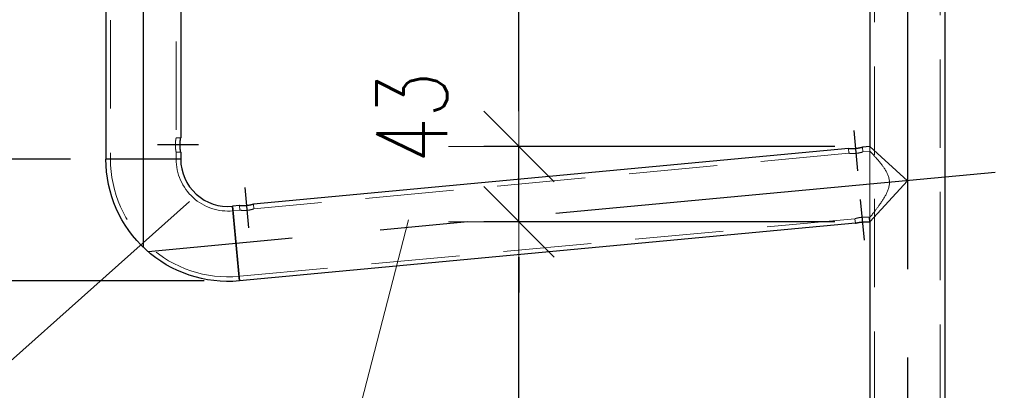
# Model space of a CAD drawing. Header units: millimetres. Extents: x -851 to 2, y 9346 to 10016.
# Tile 331 of 505: x -430 to -402, y 9458 to 9468. Entities that reach past the tile are written whole.
import ezdxf

# ---------------------------------------------------------------- set-up
doc = ezdxf.new("R2010")
doc.units = ezdxf.units.MM
doc.header["$LTSCALE"] = 10
doc.linetypes.add('HIDDEN', pattern=[0.375, 0.25, -0.125])
doc.linetypes.add('MITTE', pattern=[2, 1.25, -0.25, 0.25, -0.25])
doc.layers.get('Defpoints').update_dxf_attribs({"color": 1})
for name, color, linetype, lineweight in [('PS_DIM', 4, 'Continuous', 13), ('PS_Hidden', 2, 'HIDDEN', 9), ('PS_Pos', 1, 'Continuous', 15), ('PS_Shape', 161, 'Continuous', 30), ('PS_SOLID', 7, 'Continuous', 30)]:
    doc.layers.add(name, color=color, linetype=linetype, lineweight=lineweight)
doc.layers.add('PS_Mid', color=5, linetype='MITTE')
doc.styles.add('simplex', font='simplex.shx', dxfattribs={"width": 0.75})
doc.dimstyles.new('1_20_PRZ', dxfattribs={"dimtxt": 2, "dimasz": 1, "dimexe": 2, "dimexo": 5, "dimgap": 1, "dimtad": 1, "dimdec": 0, "dimlfac": 20, "dimtxsty": 'simplex', "dimblk": 'dimznak', "dimcen": 2, "dimse1": 1, "dimse2": 1, "dimclrd": 256, "dimclrt": 4, "dimadec": 1, "dimazin": 0, "dimtfac": 1, "dimtdec": 0, "dimtix": 1, "dimtmove": 2, "dimatfit": 3, "dimldrblk": 'dim-grot', "dimfxl": 1, "dimarcsym": 0})
doc.dimstyles.new('1_20_SC', dxfattribs={"dimtxt": 2, "dimasz": 1, "dimexe": 1, "dimexo": 1, "dimgap": 1, "dimtad": 1, "dimdec": 0, "dimlfac": 20, "dimtxsty": 'simplex', "dimblk": 'dimznak', "dimcen": 2, "dimclrd": 256, "dimclre": 256, "dimclrt": 4, "dimadec": 1, "dimazin": 0, "dimtfac": 1, "dimtdec": 0, "dimtix": 1, "dimtmove": 2, "dimatfit": 3, "dimldrblk": 'dim-grot', "dimfxl": 1, "dimarcsym": 0})

# ---------------------------------------------------------------- blocks, each defined once
blk = doc.blocks.new('dimznak')
at = {"color": 0}
for points in [[(0, 2), (0, -2)], [(-2, 0), (2, 0)]]:
    blk.add_lwpolyline(points, dxfattribs=at)
at = {"color": 2}
blk.add_lwpolyline([(1, 1), (-1, -1)], dxfattribs=at)
blk = doc.blocks.new('*D418')
at = {"layer": 'Defpoints', "color": 0, "transparency": 16777216}
for p in [(-415.492, 9462.351), (-405.552, 9462.351), (-403.432, 9443.183)]:
    blk.add_point(p, dxfattribs=at)
at = {"layer": 'PS_DIM', "lineweight": -2, "transparency": 16777216}
for p, q in [((-406.552, 9462.351), (-416.492, 9462.351)), ((-415.492, 9444.183), (-415.492, 9461.351)), ((-404.432, 9443.183), (-416.492, 9443.183))]:
    blk.add_line(p, q, dxfattribs=at)
for p, rotation in [((-415.492, 9462.351), 90), ((-415.492, 9443.183), 270)]:
    blk.add_blockref('dimznak', p, dxfattribs=dict(at, rotation=rotation))
at = {"layer": 'PS_DIM', "color": 4, "transparency": 16777216, "insert": (-417.492, 9452.767), "char_height": 2, "attachment_point": 5, "rotation": 90, "style": 'simplex'}
blk.add_mtext('383', dxfattribs=at)
blk = doc.blocks.new('dim-grot')
blk.add_hatch(color=256).paths.add_polyline_path([(0, 0), (-2, 0.5), (-2, -0.5)])
blk.add_lwpolyline([(0, 0), (-2, 0.5), (-2, -0.5), (0, 0)])
blk = doc.blocks.new('*D419')
at = {"layer": 'Defpoints', "color": 0, "transparency": 16777216}
for p in [(-415.492, 9464.481), (-405.552, 9464.481), (-405.552, 9462.351)]:
    blk.add_point(p, dxfattribs=at)
at = {"layer": 'PS_DIM', "lineweight": -2, "transparency": 16777216}
for p, q in [((-415.492, 9465.481), (-415.492, 9466.481)), ((-415.492, 9462.351), (-415.492, 9464.481)), ((-415.492, 9461.351), (-415.492, 9460.351))]:
    blk.add_line(p, q, dxfattribs=at)
for p, rotation in [((-415.492, 9464.481), 270), ((-415.492, 9462.351), 90)]:
    blk.add_blockref('dimznak', p, dxfattribs=dict(at, rotation=rotation))
at = {"layer": 'PS_DIM', "color": 4, "transparency": 16777216, "insert": (-418.529, 9465.302), "char_height": 2, "attachment_point": 5, "rotation": 90, "style": 'simplex'}
blk.add_mtext('43', dxfattribs=at)
blk = doc.blocks.new('*D430')
at = {"layer": 'Defpoints', "color": 0, "transparency": 16777216}
for p in [(-415.492, 9489.851), (-405.552, 9489.851), (-405.552, 9464.481)]:
    blk.add_point(p, dxfattribs=at)
at = {"layer": 'PS_DIM', "lineweight": -2, "transparency": 16777216}
for p, q in [((-406.552, 9489.851), (-416.492, 9489.851)), ((-415.492, 9465.481), (-415.492, 9488.851)), ((-406.552, 9464.481), (-416.492, 9464.481))]:
    blk.add_line(p, q, dxfattribs=at)
for p, rotation in [((-415.492, 9489.851), 90), ((-415.492, 9464.481), 270)]:
    blk.add_blockref('dimznak', p, dxfattribs=dict(at, rotation=rotation))
at = {"layer": 'PS_DIM', "color": 4, "transparency": 16777216, "insert": (-417.492, 9477.166), "char_height": 2, "attachment_point": 5, "rotation": 90, "style": 'simplex'}
blk.add_mtext('507', dxfattribs=at)
blk = doc.blocks.new('*D443')
at = {"layer": 'Defpoints', "color": 0, "transparency": 16777216}
for p in [(-427.192, 9486.806), (-435.192, 9464.127), (-427.192, 9464.127)]:
    blk.add_point(p, dxfattribs=at)
at = {"layer": 'PS_DIM', "lineweight": -2, "transparency": 16777216}
for p, q in [((-428.192, 9486.806), (-436.192, 9486.806)), ((-435.192, 9485.806), (-435.192, 9465.127)), ((-428.192, 9464.127), (-436.192, 9464.127))]:
    blk.add_line(p, q, dxfattribs=at)
for p, rotation in [((-435.192, 9486.806), 90), ((-435.192, 9464.127), 270)]:
    blk.add_blockref('dimznak', p, dxfattribs=dict(at, rotation=rotation))
at = {"layer": 'PS_DIM', "color": 4, "transparency": 16777216, "insert": (-437.192, 9475.467), "char_height": 2, "attachment_point": 5, "rotation": 90, "style": 'simplex'}
blk.add_mtext('454', dxfattribs=at)
blk = doc.blocks.new('*D444')
at = {"layer": 'Defpoints', "color": 0, "transparency": 16777216}
for p in [(-427.192, 9464.127), (-435.192, 9460.682), (-423.41, 9460.682)]:
    blk.add_point(p, dxfattribs=at)
at = {"layer": 'PS_DIM', "lineweight": -2, "transparency": 16777216}
for p, q in [((-435.192, 9465.127), (-435.192, 9466.127)), ((-428.192, 9464.127), (-436.192, 9464.127)), ((-435.192, 9464.127), (-435.192, 9460.682)), ((-424.41, 9460.682), (-436.192, 9460.682)), ((-435.192, 9459.682), (-435.192, 9458.682))]:
    blk.add_line(p, q, dxfattribs=at)
for p, rotation in [((-435.192, 9464.127), 270), ((-435.192, 9460.682), 90)]:
    blk.add_blockref('dimznak', p, dxfattribs=dict(at, rotation=rotation))
at = {"layer": 'PS_DIM', "color": 4, "transparency": 16777216, "insert": (-437.192, 9462.405), "char_height": 2, "attachment_point": 5, "rotation": 90, "style": 'simplex'}
blk.add_mtext('69', dxfattribs=at)
blk = doc.blocks.new('*D445')
at = {"layer": 'Defpoints', "color": 0, "transparency": 16777216}
for p in [(-423.41, 9460.682), (-435.192, 9430.049), (-407.492, 9430.049)]:
    blk.add_point(p, dxfattribs=at)
at = {"layer": 'PS_DIM', "lineweight": -2, "transparency": 16777216}
for p, q in [((-424.41, 9460.682), (-436.192, 9460.682)), ((-435.192, 9459.682), (-435.192, 9431.049)), ((-408.492, 9430.049), (-436.192, 9430.049))]:
    blk.add_line(p, q, dxfattribs=at)
for p, rotation in [((-435.192, 9460.682), 90), ((-435.192, 9430.049), 270)]:
    blk.add_blockref('dimznak', p, dxfattribs=dict(at, rotation=rotation))
at = {"layer": 'PS_DIM', "color": 4, "transparency": 16777216, "insert": (-437.192, 9445.366), "char_height": 2, "attachment_point": 5, "rotation": 90, "style": 'simplex'}
blk.add_mtext('613', dxfattribs=at)
blk = doc.blocks.new('*D446')
at = {"layer": 'Defpoints', "color": 0, "transparency": 16777216}
for p in [(-427.192, 9484.375), (-183.432, 9451.11), (-183.432, 9414.752)]:
    blk.add_point(p, dxfattribs=at)
at = {"layer": 'PS_DIM', "lineweight": -2, "transparency": 16777216}
blk.add_line((-426.192, 9414.752), (-184.432, 9414.752), dxfattribs=at)
at = {"layer": 'PS_DIM', "lineweight": -2, "transparency": 16777216, "rotation": 180}
blk.add_blockref('dimznak', (-427.192, 9414.752), dxfattribs=at)
at = {"layer": 'PS_DIM', "lineweight": -2, "transparency": 16777216}
blk.add_blockref('dimznak', (-183.432, 9414.752), dxfattribs=at)
at = {"layer": 'PS_DIM', "color": 4, "transparency": 16777216, "insert": (-305.312, 9416.752), "char_height": 2, "attachment_point": 5, "style": 'simplex'}
blk.add_mtext('4875', dxfattribs=at)
blk = doc.blocks.new('*X916')
at = {"layer": 'PS_Hidden', "color": 2, "linetype": 'HIDDEN'}
for p, q in [((-405.422, 9489.251), (-405.422, 9430.549)), ((-403.562, 9489.449), (-403.562, 9430.549)), ((-427.062, 9486.806), (-427.062, 9464.127)), ((-425.202, 9486.206), (-425.202, 9464.727)), ((-425.217, 9464.638), (-425.218, 9464.634)), ((-425.216, 9464.646), (-425.217, 9464.642)), ((-425.217, 9464.642), (-425.217, 9464.638)), ((-425.215, 9464.654), (-425.216, 9464.65)), ((-425.216, 9464.65), (-425.216, 9464.646)), ((-425.214, 9464.662), (-425.215, 9464.658)), ((-425.215, 9464.658), (-425.215, 9464.654)), ((-425.213, 9464.669), (-425.214, 9464.665)), ((-425.214, 9464.665), (-425.214, 9464.662)), ((-425.212, 9464.676), (-425.213, 9464.672)), ((-425.213, 9464.672), (-425.213, 9464.669)), ((-425.211, 9464.682), (-425.212, 9464.679)), ((-425.212, 9464.679), (-425.212, 9464.676)), ((-425.21, 9464.688), (-425.211, 9464.685)), ((-425.211, 9464.685), (-425.211, 9464.682)), ((-425.209, 9464.694), (-425.21, 9464.691)), ((-425.21, 9464.691), (-425.21, 9464.688)), ((-425.208, 9464.699), (-425.209, 9464.697)), ((-425.209, 9464.697), (-425.209, 9464.694)), ((-425.207, 9464.704), (-425.208, 9464.702)), ((-425.208, 9464.702), (-425.208, 9464.699)), ((-425.206, 9464.709), (-425.207, 9464.707)), ((-425.207, 9464.707), (-425.207, 9464.704)), ((-425.205, 9464.713), (-425.206, 9464.711)), ((-425.206, 9464.711), (-425.206, 9464.709)), ((-425.204, 9464.718), (-425.205, 9464.717)), ((-425.205, 9464.717), (-425.205, 9464.715)), ((-425.205, 9464.715), (-425.205, 9464.713)), ((-425.203, 9464.722), (-425.204, 9464.721)), ((-425.204, 9464.721), (-425.204, 9464.72)), ((-425.204, 9464.72), (-425.204, 9464.718)), ((-425.202, 9464.727), (-425.203, 9464.727)), ((-425.203, 9464.727), (-425.203, 9464.726)), ((-425.203, 9464.726), (-425.203, 9464.726)), ((-425.203, 9464.726), (-425.203, 9464.725)), ((-425.203, 9464.725), (-425.203, 9464.724)), ((-425.203, 9464.724), (-425.203, 9464.723)), ((-425.203, 9464.723), (-425.203, 9464.722)), ((-425.202, 9464.727), (-425.202, 9464.727)), ((-425.202, 9464.727), (-425.202, 9464.727)), ((-425.202, 9464.727), (-425.072, 9464.727)), ((-425.223, 9464.562), (-425.224, 9464.557)), ((-425.224, 9464.557), (-425.224, 9464.552)), ((-425.224, 9464.552), (-425.224, 9464.547)), ((-425.224, 9464.547), (-425.224, 9464.542)), ((-425.224, 9464.542), (-425.224, 9464.537)), ((-425.224, 9464.537), (-425.224, 9464.532)), ((-425.224, 9464.532), (-425.224, 9464.527)), ((-425.224, 9464.527), (-425.224, 9464.522)), ((-425.224, 9464.527), (-425.224, 9464.527)), ((-425.224, 9464.522), (-425.224, 9464.518)), ((-425.224, 9464.518), (-425.224, 9464.513)), ((-425.224, 9464.513), (-425.224, 9464.508)), ((-425.224, 9464.508), (-425.224, 9464.503)), ((-425.224, 9464.503), (-425.224, 9464.498)), ((-425.224, 9464.498), (-425.223, 9464.493)), ((-425.222, 9464.587), (-425.223, 9464.582)), ((-425.223, 9464.582), (-425.223, 9464.577)), ((-425.223, 9464.577), (-425.223, 9464.572)), ((-425.223, 9464.572), (-425.223, 9464.567)), ((-425.223, 9464.567), (-425.223, 9464.562)), ((-425.223, 9464.493), (-425.223, 9464.488)), ((-425.223, 9464.488), (-425.223, 9464.483)), ((-425.223, 9464.483), (-425.223, 9464.478)), ((-425.223, 9464.478), (-425.223, 9464.473)), ((-425.223, 9464.473), (-425.222, 9464.468)), ((-425.221, 9464.602), (-425.222, 9464.597)), ((-425.222, 9464.597), (-425.222, 9464.592)), ((-425.222, 9464.592), (-425.222, 9464.587)), ((-425.222, 9464.468), (-425.222, 9464.463)), ((-425.222, 9464.463), (-425.222, 9464.458)), ((-425.222, 9464.458), (-425.221, 9464.453)), ((-425.22, 9464.611), (-425.221, 9464.606)), ((-425.221, 9464.606), (-425.221, 9464.602)), ((-425.221, 9464.453), (-425.221, 9464.448)), ((-425.221, 9464.448), (-425.22, 9464.444)), ((-425.219, 9464.62), (-425.22, 9464.616)), ((-425.22, 9464.616), (-425.22, 9464.611)), ((-425.22, 9464.444), (-425.22, 9464.439)), ((-425.22, 9464.439), (-425.219, 9464.434)), ((-425.218, 9464.629), (-425.219, 9464.625)), ((-425.219, 9464.625), (-425.219, 9464.62)), ((-425.219, 9464.434), (-425.219, 9464.43)), ((-425.219, 9464.43), (-425.218, 9464.425)), ((-425.218, 9464.634), (-425.218, 9464.629)), ((-425.218, 9464.425), (-425.218, 9464.421)), ((-425.218, 9464.421), (-425.217, 9464.417)), ((-425.217, 9464.417), (-425.217, 9464.413)), ((-425.217, 9464.413), (-425.216, 9464.408)), ((-425.216, 9464.408), (-425.216, 9464.404)), ((-425.216, 9464.404), (-425.215, 9464.401)), ((-425.215, 9464.401), (-425.215, 9464.397)), ((-425.215, 9464.397), (-425.214, 9464.393)), ((-425.214, 9464.393), (-425.214, 9464.389)), ((-425.214, 9464.389), (-425.213, 9464.386)), ((-425.213, 9464.386), (-425.213, 9464.383)), ((-425.213, 9464.383), (-425.212, 9464.379)), ((-425.212, 9464.379), (-425.212, 9464.376)), ((-425.212, 9464.376), (-425.211, 9464.373)), ((-425.211, 9464.373), (-425.211, 9464.37)), ((-425.211, 9464.37), (-425.21, 9464.367)), ((-425.21, 9464.367), (-425.21, 9464.364)), ((-425.21, 9464.364), (-425.209, 9464.361)), ((-425.209, 9464.361), (-425.209, 9464.358)), ((-406.15, 9464.294), (-406.162, 9464.424)), ((-405.752, 9464.331), (-405.764, 9464.461)), ((-405.552, 9464.481), (-405.552, 9462.351)), ((-405.552, 9464.35), (-405.552, 9464.481)), ((-425.209, 9464.358), (-425.208, 9464.355)), ((-425.208, 9464.355), (-425.208, 9464.353)), ((-425.208, 9464.353), (-425.207, 9464.35)), ((-425.207, 9464.35), (-425.207, 9464.348)), ((-425.207, 9464.348), (-425.206, 9464.346)), ((-425.206, 9464.346), (-425.206, 9464.344)), ((-425.206, 9464.344), (-425.205, 9464.342)), ((-425.205, 9464.342), (-425.205, 9464.34)), ((-425.205, 9464.34), (-425.205, 9464.338)), ((-425.205, 9464.338), (-425.204, 9464.336)), ((-425.204, 9464.336), (-425.204, 9464.335)), ((-425.204, 9464.335), (-425.204, 9464.334)), ((-425.204, 9464.334), (-425.203, 9464.332)), ((-425.203, 9464.332), (-425.203, 9464.331)), ((-425.203, 9464.331), (-425.203, 9464.33)), ((-425.203, 9464.33), (-425.203, 9464.33)), ((-425.203, 9464.33), (-425.203, 9464.329)), ((-425.203, 9464.329), (-425.203, 9464.328)), ((-425.203, 9464.328), (-425.203, 9464.328)), ((-425.203, 9464.328), (-425.202, 9464.328)), ((-425.202, 9464.328), (-425.202, 9464.327)), ((-425.202, 9464.327), (-425.202, 9464.327)), ((-425.202, 9464.327), (-425.202, 9464.127)), ((-425.202, 9464.327), (-425.072, 9464.327)), ((-406.15, 9464.294), (-422.998, 9462.72)), ((-406.15, 9464.294), (-406.15, 9464.294)), ((-406.15, 9464.294), (-406.149, 9464.294)), ((-406.149, 9464.294), (-406.147, 9464.294)), ((-406.147, 9464.294), (-406.146, 9464.294)), ((-406.146, 9464.294), (-406.143, 9464.293)), ((-406.143, 9464.293), (-406.141, 9464.293)), ((-406.141, 9464.293), (-406.137, 9464.293)), ((-406.137, 9464.293), (-406.133, 9464.292)), ((-406.133, 9464.292), (-406.129, 9464.292)), ((-406.129, 9464.292), (-406.124, 9464.291)), ((-406.124, 9464.291), (-406.119, 9464.291)), ((-406.119, 9464.291), (-406.113, 9464.29)), ((-406.113, 9464.29), (-406.107, 9464.29)), ((-406.107, 9464.29), (-406.101, 9464.29)), ((-406.101, 9464.29), (-406.094, 9464.289)), ((-406.094, 9464.289), (-406.087, 9464.289)), ((-406.087, 9464.289), (-406.08, 9464.288)), ((-406.08, 9464.288), (-406.072, 9464.288)), ((-406.072, 9464.288), (-406.064, 9464.288)), ((-406.064, 9464.288), (-406.055, 9464.287)), ((-406.055, 9464.287), (-406.046, 9464.287)), ((-406.046, 9464.287), (-406.037, 9464.287)), ((-406.037, 9464.287), (-406.028, 9464.287)), ((-406.028, 9464.287), (-406.018, 9464.287)), ((-406.018, 9464.287), (-406.008, 9464.288)), ((-406.008, 9464.288), (-405.998, 9464.288)), ((-405.998, 9464.288), (-405.988, 9464.288)), ((-405.988, 9464.288), (-405.978, 9464.289)), ((-405.978, 9464.289), (-405.968, 9464.29)), ((-405.968, 9464.29), (-405.958, 9464.29)), ((-405.958, 9464.29), (-405.949, 9464.291)), ((-405.949, 9464.291), (-405.939, 9464.292)), ((-405.939, 9464.292), (-405.929, 9464.293)), ((-405.929, 9464.293), (-405.919, 9464.294)), ((-405.919, 9464.294), (-405.909, 9464.296)), ((-405.909, 9464.296), (-405.899, 9464.297)), ((-405.899, 9464.297), (-405.889, 9464.299)), ((-405.889, 9464.299), (-405.88, 9464.3)), ((-405.88, 9464.3), (-405.87, 9464.302)), ((-405.87, 9464.302), (-405.861, 9464.304)), ((-405.861, 9464.304), (-405.852, 9464.305)), ((-405.852, 9464.305), (-405.843, 9464.307)), ((-405.843, 9464.307), (-405.835, 9464.309)), ((-405.835, 9464.309), (-405.827, 9464.311)), ((-405.827, 9464.311), (-405.819, 9464.313)), ((-405.819, 9464.313), (-405.812, 9464.314)), ((-405.812, 9464.314), (-405.806, 9464.316)), ((-405.806, 9464.316), (-405.799, 9464.318)), ((-405.799, 9464.318), (-405.793, 9464.319)), ((-405.793, 9464.319), (-405.787, 9464.321)), ((-405.787, 9464.321), (-405.781, 9464.322)), ((-405.781, 9464.322), (-405.776, 9464.324)), ((-405.776, 9464.324), (-405.772, 9464.325)), ((-405.772, 9464.325), (-405.767, 9464.327)), ((-405.767, 9464.327), (-405.764, 9464.328)), ((-405.764, 9464.328), (-405.76, 9464.329)), ((-405.76, 9464.329), (-405.758, 9464.329)), ((-405.758, 9464.329), (-405.755, 9464.33)), ((-405.755, 9464.33), (-405.754, 9464.331)), ((-405.754, 9464.331), (-405.753, 9464.331)), ((-405.753, 9464.331), (-405.752, 9464.331)), ((-405.552, 9464.35), (-405.752, 9464.331)), ((-405.752, 9464.331), (-405.752, 9464.331)), ((-405.552, 9464.35), (-405.552, 9464.35)), ((-405.552, 9464.35), (-405.551, 9464.349)), ((-405.551, 9464.349), (-405.55, 9464.347)), ((-405.55, 9464.347), (-405.548, 9464.345)), ((-405.548, 9464.345), (-405.545, 9464.342)), ((-405.545, 9464.342), (-405.542, 9464.339)), ((-405.542, 9464.339), (-405.538, 9464.335)), ((-405.538, 9464.335), (-405.534, 9464.33)), ((-405.534, 9464.33), (-405.529, 9464.325)), ((-405.529, 9464.325), (-405.523, 9464.319)), ((-405.523, 9464.319), (-405.517, 9464.313)), ((-405.517, 9464.313), (-405.51, 9464.306)), ((-405.51, 9464.306), (-405.503, 9464.298)), ((-405.503, 9464.298), (-405.496, 9464.29)), ((-405.496, 9464.29), (-405.488, 9464.282)), ((-405.488, 9464.282), (-405.48, 9464.273)), ((-405.48, 9464.273), (-405.471, 9464.264)), ((-405.471, 9464.264), (-405.463, 9464.254)), ((-405.463, 9464.254), (-405.453, 9464.244)), ((-405.453, 9464.244), (-405.444, 9464.234)), ((-405.444, 9464.234), (-405.434, 9464.223)), ((-405.434, 9464.223), (-405.424, 9464.211)), ((-405.424, 9464.211), (-405.413, 9464.199)), ((-405.413, 9464.199), (-405.402, 9464.187)), ((-405.402, 9464.187), (-405.39, 9464.174)), ((-405.39, 9464.174), (-405.378, 9464.161)), ((-405.378, 9464.161), (-405.366, 9464.147)), ((-405.366, 9464.147), (-405.354, 9464.133)), ((-405.354, 9464.133), (-405.341, 9464.118)), ((-405.341, 9464.118), (-405.328, 9464.103)), ((-405.328, 9464.103), (-405.315, 9464.088)), ((-405.315, 9464.088), (-405.302, 9464.072)), ((-405.302, 9464.072), (-405.289, 9464.056)), ((-405.289, 9464.056), (-405.276, 9464.04)), ((-405.276, 9464.04), (-405.263, 9464.024)), ((-405.263, 9464.024), (-405.249, 9464.007)), ((-405.249, 9464.007), (-405.236, 9463.991)), ((-405.236, 9463.991), (-405.223, 9463.974)), ((-405.223, 9463.974), (-405.211, 9463.957)), ((-405.211, 9463.957), (-405.198, 9463.94)), ((-405.198, 9463.94), (-405.185, 9463.923)), ((-405.185, 9463.923), (-405.172, 9463.905)), ((-405.172, 9463.905), (-405.16, 9463.887)), ((-405.16, 9463.887), (-405.147, 9463.868)), ((-405.147, 9463.868), (-405.134, 9463.848)), ((-405.134, 9463.848), (-405.122, 9463.828)), ((-405.122, 9463.828), (-405.109, 9463.808)), ((-405.109, 9463.808), (-405.097, 9463.788)), ((-405.097, 9463.788), (-405.086, 9463.767)), ((-405.086, 9463.767), (-405.075, 9463.745)), ((-405.075, 9463.745), (-405.064, 9463.723)), ((-405.064, 9463.723), (-405.054, 9463.701)), ((-405.054, 9463.701), (-405.044, 9463.679)), ((-405.044, 9463.679), (-405.036, 9463.656)), ((-405.036, 9463.656), (-405.028, 9463.633)), ((-405.028, 9463.633), (-405.021, 9463.61)), ((-405.021, 9463.61), (-405.015, 9463.587)), ((-405.015, 9463.587), (-405.01, 9463.563)), ((-405.01, 9463.563), (-405.006, 9463.539)), ((-405.006, 9463.539), (-405.003, 9463.515)), ((-405.044, 9463.248), (-405.053, 9463.225)), ((-405.036, 9463.272), (-405.044, 9463.248)), ((-405.028, 9463.295), (-405.036, 9463.272)), ((-405.021, 9463.319), (-405.028, 9463.295)), ((-405.016, 9463.343), (-405.021, 9463.319)), ((-405.01, 9463.368), (-405.016, 9463.343)), ((-405.006, 9463.392), (-405.01, 9463.368)), ((-405.003, 9463.417), (-405.006, 9463.392)), ((-405.003, 9463.515), (-405.002, 9463.491)), ((-405.002, 9463.442), (-405.003, 9463.417)), ((-405.002, 9463.491), (-405.001, 9463.468)), ((-405.001, 9463.468), (-405.002, 9463.442)), ((-405.001, 9463.468), (-405.001, 9463.468)), ((-405.181, 9462.985), (-405.194, 9462.964)), ((-405.168, 9463.005), (-405.181, 9462.985)), ((-405.155, 9463.026), (-405.168, 9463.005)), ((-405.143, 9463.047), (-405.155, 9463.026)), ((-405.13, 9463.069), (-405.143, 9463.047)), ((-405.118, 9463.091), (-405.13, 9463.069)), ((-405.106, 9463.112), (-405.118, 9463.091)), ((-405.095, 9463.135), (-405.106, 9463.112)), ((-405.084, 9463.157), (-405.095, 9463.135)), ((-405.073, 9463.179), (-405.084, 9463.157)), ((-405.063, 9463.202), (-405.073, 9463.179)), ((-405.053, 9463.225), (-405.063, 9463.202)), ((-423.396, 9462.682), (-423.409, 9462.812)), ((-423.146, 9462.685), (-423.136, 9462.687)), ((-423.136, 9462.687), (-423.126, 9462.688)), ((-423.126, 9462.688), (-423.117, 9462.69)), ((-423.117, 9462.69), (-423.108, 9462.692)), ((-423.108, 9462.692), (-423.099, 9462.694)), ((-423.099, 9462.694), (-423.09, 9462.695)), ((-423.09, 9462.695), (-423.082, 9462.697)), ((-423.082, 9462.697), (-423.074, 9462.699)), ((-423.074, 9462.699), (-423.066, 9462.701)), ((-423.066, 9462.701), (-423.059, 9462.703)), ((-423.059, 9462.703), (-423.052, 9462.704)), ((-423.052, 9462.704), (-423.046, 9462.706)), ((-423.046, 9462.706), (-423.04, 9462.708)), ((-423.04, 9462.708), (-423.034, 9462.709)), ((-423.034, 9462.709), (-423.028, 9462.711)), ((-423.028, 9462.711), (-423.023, 9462.712)), ((-423.023, 9462.712), (-423.018, 9462.713)), ((-423.018, 9462.713), (-423.014, 9462.715)), ((-423.014, 9462.715), (-423.01, 9462.716)), ((-422.998, 9462.72), (-423.01, 9462.849)), ((-423.01, 9462.716), (-423.007, 9462.717)), ((-423.007, 9462.717), (-423.004, 9462.718)), ((-423.004, 9462.718), (-423.002, 9462.718)), ((-423.002, 9462.718), (-423, 9462.719)), ((-423, 9462.719), (-422.999, 9462.719)), ((-422.999, 9462.719), (-422.998, 9462.719)), ((-422.998, 9462.719), (-422.998, 9462.72)), ((-405.382, 9462.699), (-405.393, 9462.684)), ((-405.37, 9462.715), (-405.382, 9462.699)), ((-405.358, 9462.731), (-405.37, 9462.715)), ((-405.346, 9462.747), (-405.358, 9462.731)), ((-405.334, 9462.763), (-405.346, 9462.747)), ((-405.322, 9462.779), (-405.334, 9462.763)), ((-405.31, 9462.796), (-405.322, 9462.779)), ((-405.297, 9462.813), (-405.31, 9462.796)), ((-405.285, 9462.831), (-405.297, 9462.813)), ((-405.272, 9462.849), (-405.285, 9462.831)), ((-405.259, 9462.867), (-405.272, 9462.849)), ((-405.246, 9462.886), (-405.259, 9462.867)), ((-405.233, 9462.905), (-405.246, 9462.886)), ((-405.22, 9462.924), (-405.233, 9462.905)), ((-405.207, 9462.944), (-405.22, 9462.924)), ((-405.194, 9462.964), (-405.207, 9462.944)), ((-423.396, 9462.682), (-423.596, 9462.664)), ((-405.977, 9462.442), (-423.423, 9460.812)), ((-423.396, 9462.682), (-423.396, 9462.682)), ((-423.396, 9462.682), (-423.395, 9462.682)), ((-423.395, 9462.682), (-423.394, 9462.682)), ((-423.394, 9462.682), (-423.392, 9462.682)), ((-423.392, 9462.682), (-423.39, 9462.682)), ((-423.39, 9462.682), (-423.387, 9462.681)), ((-423.387, 9462.681), (-423.384, 9462.681)), ((-423.384, 9462.681), (-423.38, 9462.681)), ((-423.38, 9462.681), (-423.376, 9462.68)), ((-423.376, 9462.68), (-423.371, 9462.68)), ((-423.371, 9462.68), (-423.365, 9462.679)), ((-423.365, 9462.679), (-423.36, 9462.679)), ((-423.36, 9462.679), (-423.354, 9462.678)), ((-423.354, 9462.678), (-423.347, 9462.678)), ((-423.347, 9462.678), (-423.341, 9462.677)), ((-423.341, 9462.677), (-423.334, 9462.677)), ((-423.334, 9462.677), (-423.326, 9462.676)), ((-423.326, 9462.676), (-423.318, 9462.676)), ((-423.318, 9462.676), (-423.31, 9462.676)), ((-423.31, 9462.676), (-423.302, 9462.676)), ((-423.302, 9462.676), (-423.293, 9462.675)), ((-423.293, 9462.675), (-423.284, 9462.675)), ((-423.284, 9462.675), (-423.274, 9462.675)), ((-423.274, 9462.675), (-423.265, 9462.675)), ((-423.265, 9462.675), (-423.255, 9462.676)), ((-423.255, 9462.676), (-423.245, 9462.676)), ((-423.245, 9462.676), (-423.235, 9462.676)), ((-423.235, 9462.676), (-423.225, 9462.677)), ((-423.225, 9462.677), (-423.215, 9462.678)), ((-423.215, 9462.678), (-423.205, 9462.678)), ((-423.205, 9462.678), (-423.195, 9462.679)), ((-423.195, 9462.679), (-423.186, 9462.68)), ((-423.186, 9462.68), (-423.176, 9462.681)), ((-423.176, 9462.681), (-423.166, 9462.683)), ((-423.166, 9462.683), (-423.156, 9462.684)), ((-423.156, 9462.684), (-423.146, 9462.685)), ((-405.976, 9462.442), (-405.977, 9462.442)), ((-405.977, 9462.442), (-405.977, 9462.442)), ((-405.965, 9462.313), (-405.977, 9462.442)), ((-405.974, 9462.443), (-405.976, 9462.443)), ((-405.976, 9462.443), (-405.976, 9462.442)), ((-405.973, 9462.444), (-405.974, 9462.443)), ((-405.971, 9462.444), (-405.973, 9462.444)), ((-405.968, 9462.445), (-405.971, 9462.444)), ((-405.965, 9462.446), (-405.968, 9462.445)), ((-405.961, 9462.447), (-405.965, 9462.446)), ((-405.957, 9462.448), (-405.961, 9462.447)), ((-405.952, 9462.45), (-405.957, 9462.448)), ((-405.947, 9462.451), (-405.952, 9462.45)), ((-405.941, 9462.453), (-405.947, 9462.451)), ((-405.935, 9462.454), (-405.941, 9462.453)), ((-405.929, 9462.456), (-405.935, 9462.454)), ((-405.923, 9462.458), (-405.929, 9462.456)), ((-405.916, 9462.459), (-405.923, 9462.458)), ((-405.909, 9462.461), (-405.916, 9462.459)), ((-405.901, 9462.463), (-405.909, 9462.461)), ((-405.893, 9462.465), (-405.901, 9462.463)), ((-405.885, 9462.466), (-405.893, 9462.465)), ((-405.876, 9462.468), (-405.885, 9462.466)), ((-405.867, 9462.47), (-405.876, 9462.468)), ((-405.858, 9462.472), (-405.867, 9462.47)), ((-405.849, 9462.473), (-405.858, 9462.472)), ((-405.839, 9462.475), (-405.849, 9462.473)), ((-405.829, 9462.477), (-405.839, 9462.475)), ((-405.819, 9462.478), (-405.829, 9462.477)), ((-405.809, 9462.479), (-405.819, 9462.478)), ((-405.799, 9462.48), (-405.809, 9462.479)), ((-405.789, 9462.482), (-405.799, 9462.48)), ((-405.78, 9462.483), (-405.789, 9462.482)), ((-405.77, 9462.483), (-405.78, 9462.483)), ((-405.76, 9462.484), (-405.77, 9462.483)), ((-405.75, 9462.485), (-405.76, 9462.484)), ((-405.74, 9462.485), (-405.75, 9462.485)), ((-405.73, 9462.486), (-405.74, 9462.485)), ((-405.72, 9462.486), (-405.73, 9462.486)), ((-405.71, 9462.486), (-405.72, 9462.486)), ((-405.701, 9462.486), (-405.71, 9462.486)), ((-405.691, 9462.486), (-405.701, 9462.486)), ((-405.682, 9462.486), (-405.691, 9462.486)), ((-405.673, 9462.486), (-405.682, 9462.486)), ((-405.665, 9462.486), (-405.673, 9462.486)), ((-405.656, 9462.486), (-405.665, 9462.486)), ((-405.649, 9462.485), (-405.656, 9462.486)), ((-405.641, 9462.485), (-405.649, 9462.485)), ((-405.634, 9462.485), (-405.641, 9462.485)), ((-405.628, 9462.484), (-405.634, 9462.485)), ((-405.621, 9462.484), (-405.628, 9462.484)), ((-405.615, 9462.483), (-405.621, 9462.484)), ((-405.61, 9462.483), (-405.615, 9462.483)), ((-405.604, 9462.482), (-405.61, 9462.483)), ((-405.599, 9462.482), (-405.604, 9462.482)), ((-405.595, 9462.481), (-405.599, 9462.482)), ((-405.591, 9462.481), (-405.595, 9462.481)), ((-405.588, 9462.481), (-405.591, 9462.481)), ((-405.585, 9462.48), (-405.588, 9462.481)), ((-405.583, 9462.48), (-405.585, 9462.48)), ((-405.581, 9462.48), (-405.583, 9462.48)), ((-405.579, 9462.48), (-405.581, 9462.48)), ((-405.578, 9462.479), (-405.579, 9462.48)), ((-405.579, 9462.48), (-405.579, 9462.48)), ((-405.552, 9462.482), (-405.578, 9462.479)), ((-405.566, 9462.35), (-405.578, 9462.479)), ((-405.551, 9462.483), (-405.552, 9462.482)), ((-405.552, 9462.482), (-405.552, 9462.482)), ((-405.552, 9462.482), (-405.552, 9462.482)), ((-405.552, 9462.351), (-405.552, 9462.482)), ((-405.55, 9462.485), (-405.551, 9462.483)), ((-405.547, 9462.488), (-405.55, 9462.485)), ((-405.545, 9462.491), (-405.547, 9462.488)), ((-405.541, 9462.496), (-405.545, 9462.491)), ((-405.537, 9462.501), (-405.541, 9462.496)), ((-405.533, 9462.506), (-405.537, 9462.501)), ((-405.528, 9462.513), (-405.533, 9462.506)), ((-405.522, 9462.52), (-405.528, 9462.513)), ((-405.516, 9462.528), (-405.522, 9462.52)), ((-405.509, 9462.536), (-405.516, 9462.528)), ((-405.501, 9462.545), (-405.509, 9462.536)), ((-405.494, 9462.555), (-405.501, 9462.545)), ((-405.485, 9462.566), (-405.494, 9462.555)), ((-405.477, 9462.577), (-405.485, 9462.566)), ((-405.467, 9462.589), (-405.477, 9462.577)), ((-405.458, 9462.601), (-405.467, 9462.589)), ((-405.448, 9462.614), (-405.458, 9462.601)), ((-405.437, 9462.627), (-405.448, 9462.614)), ((-405.427, 9462.64), (-405.437, 9462.627)), ((-405.416, 9462.655), (-405.427, 9462.64)), ((-405.405, 9462.669), (-405.416, 9462.655)), ((-405.393, 9462.684), (-405.405, 9462.669))]:
    blk.add_line(p, q, dxfattribs=at)
at = {"layer": 'PS_Hidden', "extrusion": (0, 0, -1)}
blk.add_arc((423.732, 9464.127), 3.33, 264.6608, 0, dxfattribs=at)
at = {"layer": 'PS_Hidden'}
blk.add_arc((-423.732, 9464.127), 1.47, 180, 275.3392, dxfattribs=at)
at = {"layer": 'PS_Mid', "color": 5, "linetype": 'MITTE'}
for p, q in [((-404.492, 9493.515), (-404.492, 9428.049)), ((-426.132, 9489.306), (-426.132, 9461.627)), ((-406.009, 9464.94), (-405.902, 9463.792)), ((-424.572, 9464.527), (-425.726, 9464.527)), ((-402.003, 9463.748), (-425.998, 9461.505)), ((-423.256, 9463.328), (-423.149, 9462.18)), ((-405.826, 9462.982), (-405.719, 9461.834))]:
    blk.add_line(p, q, dxfattribs=at)
at = {"layer": 'PS_SOLID', "color": 7, "linetype": 'Continuous'}
for p, q in [((-405.552, 9489.251), (-405.552, 9464.481)), ((-403.432, 9489.449), (-403.432, 9443.183)), ((-427.192, 9486.806), (-427.192, 9464.127)), ((-425.072, 9486.206), (-425.072, 9464.727)), ((-425.086, 9464.638), (-425.085, 9464.642)), ((-425.086, 9464.634), (-425.086, 9464.638)), ((-425.085, 9464.646), (-425.084, 9464.65)), ((-425.085, 9464.642), (-425.085, 9464.646)), ((-425.084, 9464.654), (-425.083, 9464.658)), ((-425.084, 9464.65), (-425.084, 9464.654)), ((-425.083, 9464.662), (-425.082, 9464.665)), ((-425.083, 9464.658), (-425.083, 9464.662)), ((-425.082, 9464.669), (-425.081, 9464.672)), ((-425.082, 9464.665), (-425.082, 9464.669)), ((-425.081, 9464.676), (-425.08, 9464.679)), ((-425.081, 9464.672), (-425.081, 9464.676)), ((-425.08, 9464.685), (-425.079, 9464.688)), ((-425.08, 9464.682), (-425.08, 9464.685)), ((-425.08, 9464.679), (-425.08, 9464.682)), ((-425.079, 9464.691), (-425.078, 9464.694)), ((-425.079, 9464.688), (-425.079, 9464.691)), ((-425.078, 9464.697), (-425.077, 9464.699)), ((-425.078, 9464.694), (-425.078, 9464.697)), ((-425.077, 9464.702), (-425.076, 9464.704)), ((-425.077, 9464.699), (-425.077, 9464.702)), ((-425.076, 9464.709), (-425.075, 9464.711)), ((-425.076, 9464.707), (-425.076, 9464.709)), ((-425.076, 9464.704), (-425.076, 9464.707)), ((-425.075, 9464.715), (-425.074, 9464.717)), ((-425.075, 9464.713), (-425.075, 9464.715)), ((-425.075, 9464.711), (-425.075, 9464.713)), ((-425.074, 9464.721), (-425.073, 9464.722)), ((-425.074, 9464.72), (-425.074, 9464.721)), ((-425.074, 9464.718), (-425.074, 9464.72)), ((-425.074, 9464.717), (-425.074, 9464.718)), ((-425.073, 9464.726), (-425.073, 9464.727)), ((-425.073, 9464.727), (-425.072, 9464.727)), ((-425.073, 9464.725), (-425.073, 9464.726)), ((-425.073, 9464.726), (-425.073, 9464.726)), ((-425.073, 9464.724), (-425.073, 9464.725)), ((-425.073, 9464.723), (-425.073, 9464.724)), ((-425.073, 9464.722), (-425.073, 9464.723)), ((-425.072, 9464.727), (-425.072, 9464.727)), ((-425.072, 9464.727), (-425.072, 9464.727)), ((-425.091, 9464.567), (-425.09, 9464.572)), ((-425.091, 9464.562), (-425.091, 9464.567)), ((-425.091, 9464.557), (-425.091, 9464.562)), ((-425.091, 9464.552), (-425.091, 9464.557)), ((-425.091, 9464.547), (-425.091, 9464.552)), ((-425.091, 9464.542), (-425.091, 9464.547)), ((-425.091, 9464.537), (-425.091, 9464.542)), ((-425.091, 9464.532), (-425.091, 9464.537)), ((-425.091, 9464.527), (-425.091, 9464.532)), ((-425.091, 9464.522), (-425.091, 9464.527)), ((-425.091, 9464.518), (-425.091, 9464.522)), ((-425.091, 9464.513), (-425.091, 9464.518)), ((-425.091, 9464.508), (-425.091, 9464.513)), ((-425.091, 9464.503), (-425.091, 9464.508)), ((-425.091, 9464.498), (-425.091, 9464.503)), ((-425.091, 9464.493), (-425.091, 9464.498)), ((-425.091, 9464.488), (-425.091, 9464.493)), ((-425.09, 9464.483), (-425.091, 9464.488)), ((-425.09, 9464.587), (-425.089, 9464.592)), ((-425.09, 9464.582), (-425.09, 9464.587)), ((-425.09, 9464.577), (-425.09, 9464.582)), ((-425.09, 9464.572), (-425.09, 9464.577)), ((-425.09, 9464.478), (-425.09, 9464.483)), ((-425.09, 9464.473), (-425.09, 9464.478)), ((-425.09, 9464.468), (-425.09, 9464.473)), ((-425.089, 9464.463), (-425.09, 9464.468)), ((-425.089, 9464.602), (-425.088, 9464.606)), ((-425.089, 9464.597), (-425.089, 9464.602)), ((-425.089, 9464.592), (-425.089, 9464.597)), ((-425.089, 9464.458), (-425.089, 9464.463)), ((-425.089, 9464.453), (-425.089, 9464.458)), ((-425.088, 9464.448), (-425.089, 9464.453)), ((-425.088, 9464.616), (-425.087, 9464.62)), ((-425.088, 9464.611), (-425.088, 9464.616)), ((-425.088, 9464.606), (-425.088, 9464.611)), ((-425.088, 9464.444), (-425.088, 9464.448)), ((-425.088, 9464.439), (-425.088, 9464.444)), ((-425.087, 9464.434), (-425.088, 9464.439)), ((-425.087, 9464.625), (-425.086, 9464.629)), ((-425.087, 9464.62), (-425.087, 9464.625)), ((-425.087, 9464.43), (-425.087, 9464.434)), ((-425.086, 9464.425), (-425.087, 9464.43)), ((-425.086, 9464.629), (-425.086, 9464.634)), ((-425.086, 9464.421), (-425.086, 9464.425)), ((-425.086, 9464.417), (-425.086, 9464.421)), ((-425.085, 9464.413), (-425.086, 9464.417)), ((-425.085, 9464.409), (-425.085, 9464.413)), ((-425.084, 9464.404), (-425.085, 9464.409)), ((-425.084, 9464.401), (-425.084, 9464.404)), ((-425.083, 9464.397), (-425.084, 9464.401)), ((-425.083, 9464.393), (-425.083, 9464.397)), ((-425.082, 9464.389), (-425.083, 9464.393)), ((-425.082, 9464.386), (-425.082, 9464.389)), ((-425.081, 9464.383), (-425.082, 9464.386)), ((-425.081, 9464.379), (-425.081, 9464.383)), ((-425.08, 9464.376), (-425.081, 9464.379)), ((-425.08, 9464.373), (-425.08, 9464.376)), ((-425.08, 9464.37), (-425.08, 9464.373)), ((-425.079, 9464.367), (-425.08, 9464.37)), ((-425.079, 9464.364), (-425.079, 9464.367)), ((-425.078, 9464.361), (-425.079, 9464.364)), ((-425.078, 9464.358), (-425.078, 9464.361)), ((-406.162, 9464.424), (-423.01, 9462.849)), ((-406.161, 9464.424), (-406.162, 9464.424)), ((-406.162, 9464.424), (-406.162, 9464.424)), ((-406.16, 9464.423), (-406.161, 9464.424)), ((-406.158, 9464.423), (-406.16, 9464.423)), ((-406.155, 9464.423), (-406.158, 9464.423)), ((-406.153, 9464.423), (-406.155, 9464.423)), ((-406.149, 9464.423), (-406.153, 9464.423)), ((-406.145, 9464.422), (-406.149, 9464.423)), ((-406.141, 9464.422), (-406.145, 9464.422)), ((-406.136, 9464.422), (-406.141, 9464.422)), ((-406.131, 9464.421), (-406.136, 9464.422)), ((-406.125, 9464.421), (-406.131, 9464.421)), ((-406.119, 9464.42), (-406.125, 9464.421)), ((-406.113, 9464.42), (-406.119, 9464.42)), ((-406.106, 9464.42), (-406.113, 9464.42)), ((-406.099, 9464.42), (-406.106, 9464.42)), ((-406.092, 9464.419), (-406.099, 9464.42)), ((-406.084, 9464.419), (-406.092, 9464.419)), ((-406.076, 9464.419), (-406.084, 9464.419)), ((-406.067, 9464.419), (-406.076, 9464.419)), ((-406.058, 9464.419), (-406.067, 9464.419)), ((-406.049, 9464.419), (-406.058, 9464.419)), ((-406.04, 9464.419), (-406.049, 9464.419)), ((-406.03, 9464.419), (-406.04, 9464.419)), ((-406.021, 9464.419), (-406.03, 9464.419)), ((-406.011, 9464.42), (-406.021, 9464.419)), ((-406.001, 9464.42), (-406.011, 9464.42)), ((-405.991, 9464.421), (-406.001, 9464.42)), ((-405.981, 9464.422), (-405.991, 9464.421)), ((-405.971, 9464.422), (-405.981, 9464.422)), ((-405.961, 9464.423), (-405.971, 9464.422)), ((-405.951, 9464.424), (-405.961, 9464.423)), ((-405.941, 9464.425), (-405.951, 9464.424)), ((-405.931, 9464.426), (-405.941, 9464.425)), ((-405.921, 9464.428), (-405.931, 9464.426)), ((-405.912, 9464.429), (-405.921, 9464.428)), ((-405.902, 9464.431), (-405.912, 9464.429)), ((-405.892, 9464.432), (-405.902, 9464.431)), ((-405.883, 9464.434), (-405.892, 9464.432)), ((-405.873, 9464.435), (-405.883, 9464.434)), ((-405.864, 9464.437), (-405.873, 9464.435)), ((-405.856, 9464.439), (-405.864, 9464.437)), ((-405.847, 9464.44), (-405.856, 9464.439)), ((-405.839, 9464.442), (-405.847, 9464.44)), ((-405.832, 9464.444), (-405.839, 9464.442)), ((-405.825, 9464.445), (-405.832, 9464.444)), ((-405.818, 9464.447), (-405.825, 9464.445)), ((-405.811, 9464.448), (-405.818, 9464.447)), ((-405.805, 9464.45), (-405.811, 9464.448)), ((-405.799, 9464.451), (-405.805, 9464.45)), ((-405.794, 9464.453), (-405.799, 9464.451)), ((-405.788, 9464.454), (-405.794, 9464.453)), ((-405.784, 9464.455), (-405.788, 9464.454)), ((-405.78, 9464.456), (-405.784, 9464.455)), ((-405.776, 9464.457), (-405.78, 9464.456)), ((-405.773, 9464.458), (-405.776, 9464.457)), ((-405.77, 9464.459), (-405.773, 9464.458)), ((-405.768, 9464.46), (-405.77, 9464.459)), ((-405.766, 9464.46), (-405.768, 9464.46)), ((-405.765, 9464.461), (-405.766, 9464.46)), ((-405.764, 9464.461), (-405.765, 9464.461)), ((-405.552, 9464.481), (-405.764, 9464.461)), ((-405.764, 9464.461), (-405.764, 9464.461)), ((-405.552, 9464.481), (-404.492, 9463.515)), ((-425.072, 9464.127), (-427.192, 9464.127)), ((-425.072, 9464.127), (-427.192, 9464.127)), ((-425.077, 9464.355), (-425.078, 9464.358)), ((-425.077, 9464.353), (-425.077, 9464.355)), ((-425.076, 9464.35), (-425.077, 9464.353)), ((-425.076, 9464.348), (-425.076, 9464.35)), ((-425.076, 9464.346), (-425.076, 9464.348)), ((-425.075, 9464.344), (-425.076, 9464.346)), ((-425.075, 9464.342), (-425.075, 9464.344)), ((-425.075, 9464.34), (-425.075, 9464.342)), ((-425.074, 9464.338), (-425.075, 9464.34)), ((-425.074, 9464.336), (-425.074, 9464.338)), ((-425.074, 9464.335), (-425.074, 9464.336)), ((-425.074, 9464.334), (-425.074, 9464.335)), ((-425.073, 9464.332), (-425.074, 9464.334)), ((-425.073, 9464.331), (-425.073, 9464.332)), ((-425.073, 9464.33), (-425.073, 9464.331)), ((-425.073, 9464.329), (-425.073, 9464.33)), ((-425.073, 9464.33), (-425.073, 9464.33)), ((-425.073, 9464.328), (-425.073, 9464.329)), ((-425.072, 9464.328), (-425.073, 9464.328)), ((-425.073, 9464.328), (-425.073, 9464.328)), ((-425.072, 9464.327), (-425.072, 9464.328)), ((-425.072, 9464.327), (-425.072, 9464.327)), ((-425.072, 9464.327), (-425.072, 9464.127)), ((-404.492, 9463.515), (-405.552, 9462.351)), ((-423.409, 9462.812), (-423.608, 9462.793)), ((-423.41, 9460.682), (-423.608, 9462.793)), ((-423.608, 9462.793), (-423.41, 9460.682)), ((-423.408, 9462.812), (-423.409, 9462.812)), ((-423.409, 9462.812), (-423.409, 9462.812)), ((-423.406, 9462.812), (-423.408, 9462.812)), ((-423.408, 9462.812), (-423.408, 9462.812)), ((-423.404, 9462.811), (-423.406, 9462.812)), ((-423.402, 9462.811), (-423.404, 9462.811)), ((-423.399, 9462.811), (-423.402, 9462.811)), ((-423.396, 9462.811), (-423.399, 9462.811)), ((-423.392, 9462.81), (-423.396, 9462.811)), ((-423.388, 9462.81), (-423.392, 9462.81)), ((-423.383, 9462.81), (-423.388, 9462.81)), ((-423.378, 9462.809), (-423.383, 9462.81)), ((-423.372, 9462.809), (-423.378, 9462.809)), ((-423.366, 9462.809), (-423.372, 9462.809)), ((-423.359, 9462.808), (-423.366, 9462.809)), ((-423.353, 9462.808), (-423.359, 9462.808)), ((-423.346, 9462.808), (-423.353, 9462.808)), ((-423.338, 9462.807), (-423.346, 9462.808)), ((-423.331, 9462.807), (-423.338, 9462.807)), ((-423.323, 9462.807), (-423.331, 9462.807)), ((-423.314, 9462.807), (-423.323, 9462.807)), ((-423.305, 9462.807), (-423.314, 9462.807)), ((-423.296, 9462.807), (-423.305, 9462.807)), ((-423.287, 9462.807), (-423.296, 9462.807)), ((-423.277, 9462.807), (-423.287, 9462.807)), ((-423.267, 9462.808), (-423.277, 9462.807)), ((-423.257, 9462.808), (-423.267, 9462.808)), ((-423.247, 9462.809), (-423.257, 9462.808)), ((-423.237, 9462.809), (-423.247, 9462.809)), ((-423.227, 9462.81), (-423.237, 9462.809)), ((-423.217, 9462.811), (-423.227, 9462.81)), ((-423.208, 9462.811), (-423.217, 9462.811)), ((-423.198, 9462.812), (-423.208, 9462.811)), ((-423.188, 9462.813), (-423.198, 9462.812)), ((-423.178, 9462.815), (-423.188, 9462.813)), ((-423.168, 9462.816), (-423.178, 9462.815)), ((-423.158, 9462.817), (-423.168, 9462.816)), ((-423.148, 9462.819), (-423.158, 9462.817)), ((-423.139, 9462.82), (-423.148, 9462.819)), ((-423.129, 9462.822), (-423.139, 9462.82)), ((-423.12, 9462.823), (-423.129, 9462.822)), ((-423.111, 9462.825), (-423.12, 9462.823)), ((-423.102, 9462.827), (-423.111, 9462.825)), ((-423.094, 9462.828), (-423.102, 9462.827)), ((-423.086, 9462.83), (-423.094, 9462.828)), ((-423.078, 9462.832), (-423.086, 9462.83)), ((-423.071, 9462.833), (-423.078, 9462.832)), ((-423.064, 9462.835), (-423.071, 9462.833)), ((-423.058, 9462.836), (-423.064, 9462.835)), ((-423.052, 9462.838), (-423.058, 9462.836)), ((-423.046, 9462.839), (-423.052, 9462.838)), ((-423.04, 9462.841), (-423.046, 9462.839)), ((-423.035, 9462.842), (-423.04, 9462.841)), ((-423.03, 9462.843), (-423.035, 9462.842)), ((-423.026, 9462.845), (-423.03, 9462.843)), ((-423.022, 9462.846), (-423.026, 9462.845)), ((-423.019, 9462.846), (-423.022, 9462.846)), ((-423.017, 9462.847), (-423.019, 9462.846)), ((-423.014, 9462.848), (-423.017, 9462.847)), ((-423.013, 9462.848), (-423.014, 9462.848)), ((-423.011, 9462.849), (-423.013, 9462.848)), ((-423.01, 9462.849), (-423.011, 9462.849)), ((-423.011, 9462.849), (-423.011, 9462.849)), ((-405.965, 9462.313), (-423.41, 9460.682)), ((-405.965, 9462.313), (-405.964, 9462.313)), ((-405.964, 9462.313), (-405.964, 9462.313)), ((-405.964, 9462.313), (-405.962, 9462.313)), ((-405.962, 9462.313), (-405.961, 9462.314)), ((-405.961, 9462.314), (-405.958, 9462.315)), ((-405.958, 9462.315), (-405.956, 9462.315)), ((-405.956, 9462.315), (-405.952, 9462.316)), ((-405.952, 9462.316), (-405.949, 9462.317)), ((-405.949, 9462.317), (-405.944, 9462.318)), ((-405.944, 9462.318), (-405.94, 9462.32)), ((-405.94, 9462.32), (-405.935, 9462.321)), ((-405.935, 9462.321), (-405.929, 9462.322)), ((-405.929, 9462.322), (-405.923, 9462.324)), ((-405.923, 9462.324), (-405.917, 9462.325)), ((-405.917, 9462.325), (-405.911, 9462.327)), ((-405.911, 9462.327), (-405.904, 9462.329)), ((-405.904, 9462.329), (-405.897, 9462.33)), ((-405.897, 9462.33), (-405.889, 9462.332)), ((-405.889, 9462.332), (-405.881, 9462.333)), ((-405.881, 9462.333), (-405.873, 9462.335)), ((-405.873, 9462.335), (-405.864, 9462.337)), ((-405.864, 9462.337), (-405.855, 9462.338)), ((-405.855, 9462.338), (-405.846, 9462.34)), ((-405.846, 9462.34), (-405.836, 9462.342)), ((-405.836, 9462.342), (-405.826, 9462.343)), ((-405.826, 9462.343), (-405.817, 9462.345)), ((-405.817, 9462.345), (-405.807, 9462.346)), ((-405.807, 9462.346), (-405.797, 9462.347)), ((-405.797, 9462.347), (-405.787, 9462.348)), ((-405.787, 9462.348), (-405.777, 9462.349)), ((-405.777, 9462.349), (-405.767, 9462.35)), ((-405.767, 9462.35), (-405.757, 9462.351)), ((-405.757, 9462.351), (-405.748, 9462.352)), ((-405.748, 9462.352), (-405.738, 9462.353)), ((-405.738, 9462.353), (-405.728, 9462.353)), ((-405.728, 9462.353), (-405.718, 9462.354)), ((-405.718, 9462.354), (-405.708, 9462.354)), ((-405.708, 9462.354), (-405.698, 9462.355)), ((-405.698, 9462.355), (-405.688, 9462.355)), ((-405.688, 9462.355), (-405.679, 9462.355)), ((-405.679, 9462.355), (-405.67, 9462.355)), ((-405.67, 9462.355), (-405.661, 9462.355)), ((-405.661, 9462.355), (-405.652, 9462.355)), ((-405.652, 9462.355), (-405.644, 9462.355)), ((-405.644, 9462.355), (-405.636, 9462.354)), ((-405.636, 9462.354), (-405.629, 9462.354)), ((-405.629, 9462.354), (-405.622, 9462.354)), ((-405.622, 9462.354), (-405.615, 9462.354)), ((-405.615, 9462.354), (-405.609, 9462.353)), ((-405.609, 9462.353), (-405.603, 9462.353)), ((-405.603, 9462.353), (-405.597, 9462.353)), ((-405.597, 9462.353), (-405.592, 9462.352)), ((-405.592, 9462.352), (-405.587, 9462.352)), ((-405.587, 9462.352), (-405.583, 9462.351)), ((-405.583, 9462.351), (-405.579, 9462.351)), ((-405.579, 9462.351), (-405.576, 9462.351)), ((-405.576, 9462.351), (-405.573, 9462.351)), ((-405.573, 9462.351), (-405.57, 9462.35)), ((-405.57, 9462.35), (-405.569, 9462.35)), ((-405.569, 9462.35), (-405.567, 9462.35)), ((-405.567, 9462.35), (-405.567, 9462.35)), ((-405.567, 9462.35), (-405.566, 9462.35)), ((-405.552, 9462.351), (-405.566, 9462.35)), ((-405.566, 9462.35), (-405.566, 9462.35)), ((-405.552, 9462.351), (-405.552, 9435.049))]:
    blk.add_line(p, q, dxfattribs=at)
at = {"layer": 'PS_SOLID', "extrusion": (0, 0, -1)}
blk.add_arc((423.732, 9464.127), 3.46, 264.6608, 0, dxfattribs=at)
at = {"layer": 'PS_SOLID'}
blk.add_arc((-423.732, 9464.127), 1.34, 180, 275.3392, dxfattribs=at)
blk = doc.blocks.new('*X942')
at = {"color": 1}
for p, q in [((-418.626, 9462.409), (-420.652, 9454.578)), ((-432.574, 9456.678), (-427.752, 9456.678)), ((-425.652, 9454.578), (-420.652, 9454.578)), ((-432.574, 9452.478), (-427.752, 9452.478))]:
    blk.add_line(p, q, dxfattribs=at)
for centre, start, end in [((-432.574, 9454.578), 90, 270), ((-427.752, 9454.578), 270, 90)]:
    blk.add_arc(centre, 2.1, start, end, dxfattribs=at)
at = {"color": 30, "style": 'simplex', "width": 0.75}
blk.add_text('601', height=3, dxfattribs=at).set_placement((-432.574, 9453.078))
blk = doc.blocks.new('*X950')
at = {"color": 1}
for p, q in [((-424.821, 9462.933), (-430.778, 9457.629)), ((-443.664, 9459.729), (-437.878, 9459.729)), ((-435.778, 9457.629), (-430.778, 9457.629)), ((-443.664, 9455.529), (-437.878, 9455.529))]:
    blk.add_line(p, q, dxfattribs=at)
for centre, start, end in [((-443.664, 9457.629), 90, 270), ((-437.878, 9457.629), 270, 90)]:
    blk.add_arc(centre, 2.1, start, end, dxfattribs=at)
at = {"color": 30, "style": 'simplex', "width": 0.75}
blk.add_text('607', height=3, dxfattribs=at).set_placement((-443.664, 9456.129))

msp = doc.modelspace()

# ---------------------------------------------------------------- block references
at = {"layer": 'PS_Pos'}
for name in ['*X950', '*X942']:
    msp.add_blockref(name, (0, 0), dxfattribs=at)
at = {"layer": 'PS_Shape', "color": 31}
msp.add_blockref('*X916', (0, 0), dxfattribs=at)

# ---------------------------------------------------------------- dimensions: what is measured, and where the dimension line sits
at = {"layer": 'PS_DIM'}
for base, p1, p2, picture, middle in [((-415.492, 9489.851), (-405.552, 9464.481), (-405.552, 9489.851), '*D430', (-417.492, 9477.166)), ((-435.192, 9464.127), (-427.192, 9486.806), (-427.192, 9464.127), '*D443', (-437.192, 9475.467)), ((-435.192, 9460.682), (-427.192, 9464.127), (-423.41, 9460.682), '*D444', (-437.192, 9462.405)), ((-415.492, 9462.351), (-403.432, 9443.183), (-405.552, 9462.351), '*D418', (-417.492, 9452.767)), ((-435.192, 9430.049), (-423.41, 9460.682), (-407.492, 9430.049), '*D445', (-437.192, 9445.366))]:
    dim = msp.add_linear_dim(base=base, p1=p1, p2=p2, angle=90, dimstyle='1_20_SC', dxfattribs=at)
    dim.commit()
    dim.dimension.update_dxf_attribs({"geometry": picture, "text_midpoint": middle})
dim = msp.add_linear_dim(base=(-183.432, 9414.752), p1=(-427.192, 9484.375), p2=(-183.432, 9451.11), dimstyle='1_20_PRZ', dxfattribs=at)
dim.commit()
dim.dimension.update_dxf_attribs({"geometry": '*D446', "text_midpoint": (-305.312, 9416.752)})
dim = msp.add_linear_dim(base=(-415.492, 9464.481), p1=(-405.552, 9462.351), p2=(-405.552, 9464.481), angle=90, dimstyle='1_20_PRZ', dxfattribs=at)
dim.commit()
dim.dimension.update_dxf_attribs({"geometry": '*D419', "text_midpoint": (-418.529, 9465.302), "dimtype": 128})

doc.saveas('drawing.dxf')
